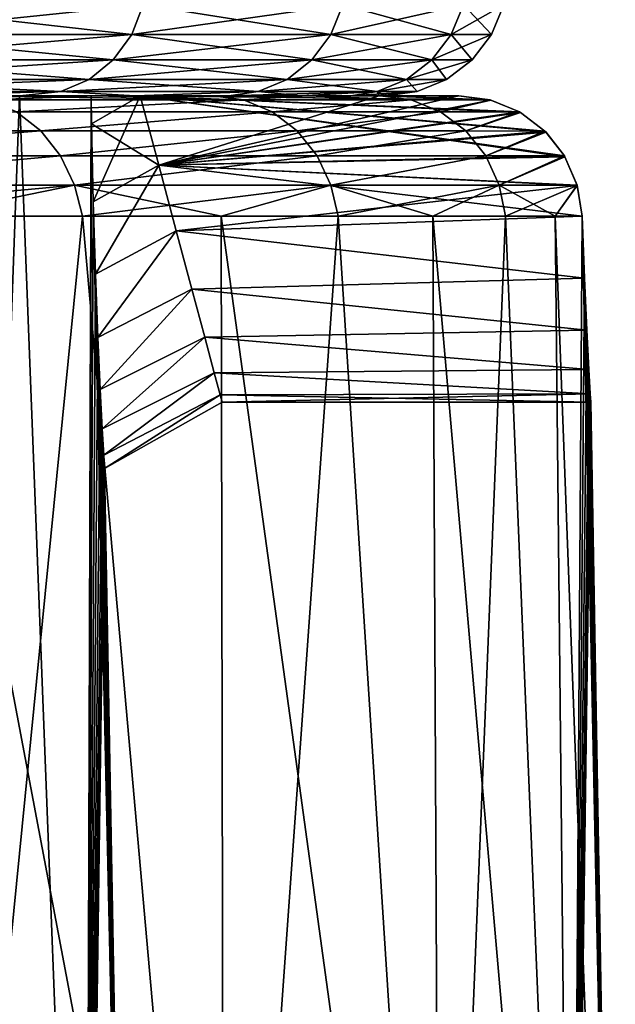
# Model space of a CAD drawing. Header units: millimetres. Extents: x -139 to 106, y -8 to 139.
# Tile 379 of 459: x 37.85 to 39.31, y 132.04 to 134.45. Entities that reach past the tile are written whole.
import ezdxf

# ---------------------------------------------------------------- set-up
doc = ezdxf.new("R2010")
doc.units = ezdxf.units.MM
doc.header["$LTSCALE"] = 53.842063
for name, color, linetype in [('141', 7, 'CONTINUOUS'), ('148', 7, 'CONTINUOUS'), ('149', 7, 'CONTINUOUS'), ('150', 7, 'CONTINUOUS'), ('151', 7, 'CONTINUOUS'), ('152', 7, 'CONTINUOUS'), ('153', 7, 'CONTINUOUS'), ('154', 7, 'CONTINUOUS'), ('155', 7, 'CONTINUOUS'), ('339', 7, 'CONTINUOUS'), ('340', 7, 'CONTINUOUS'), ('341', 7, 'CONTINUOUS')]:
    doc.layers.add(name, color=color, linetype=linetype)

msp = doc.modelspace()

# ---------------------------------------------------------------- linework, layer by layer
at = {"layer": '141', "color": 7, "linetype": 'CONTINUOUS', "true_color": 0x404040}
for points in [[(37.855, 134.2629, -5.5666), (37.7119, 134.2629, -6.5389), (37.5213, 134.2629, -6.4904), (37.855, 134.2629, -5.5666)], [(37.8551, 134.2629, 5.5663), (37.5214, 134.2629, 6.4902), (38.0416, 134.2629, 5.6242), (37.8551, 134.2629, 5.5663)], [(38.0416, 134.2629, 5.6242), (37.5214, 134.2629, 6.4902), (37.7036, 134.2629, 6.5603), (38.0416, 134.2629, 5.6242)], [(38.3312, 134.2629, -4.6556), (37.7119, 134.2629, -6.5389), (37.855, 134.2629, -5.5666), (38.3312, 134.2629, -4.6556)], [(38.1371, 134.2629, -4.6257), (38.3312, 134.2629, -4.6556), (37.855, 134.2629, -5.5666), (38.1371, 134.2629, -4.6257)], [(38.1372, 134.2629, 4.6254), (37.8551, 134.2629, 5.5663), (38.3273, 134.2629, 4.6704), (38.1372, 134.2629, 4.6254)], [(38.3273, 134.2629, 4.6704), (37.8551, 134.2629, 5.5663), (38.0416, 134.2629, 5.6242), (38.3273, 134.2629, 4.6704)], [(38.3667, 134.2629, -3.6707), (38.3312, 134.2629, -4.6556), (38.1371, 134.2629, -4.6257), (38.3667, 134.2629, -3.6707)], [(38.3668, 134.2629, 3.6704), (38.1372, 134.2629, 4.6254), (38.5596, 134.2629, 3.7021), (38.3668, 134.2629, 3.6704)], [(38.5596, 134.2629, 3.7021), (38.1372, 134.2629, 4.6254), (38.3273, 134.2629, 4.6704), (38.5596, 134.2629, 3.7021)], [(38.739, 134.2629, -2.7157), (38.3312, 134.2629, -4.6556), (38.3667, 134.2629, -3.6707), (38.739, 134.2629, -2.7157)], [(38.5432, 134.2629, -2.7044), (38.739, 134.2629, -2.7157), (38.3667, 134.2629, -3.6707), (38.5432, 134.2629, -2.7044)], [(38.5433, 134.2629, 2.7041), (38.3668, 134.2629, 3.6704), (38.7378, 134.2629, 2.7233), (38.5433, 134.2629, 2.7041)], [(38.7378, 134.2629, 2.7233), (38.3668, 134.2629, 3.6704), (38.5596, 134.2629, 3.7021), (38.7378, 134.2629, 2.7233)], [(38.666, 134.2629, -1.7298), (38.739, 134.2629, -2.7157), (38.5432, 134.2629, -2.7044), (38.666, 134.2629, -1.7298)], [(38.666, 134.2629, 1.7295), (38.5433, 134.2629, 2.7041), (38.93, 134.2629, 0.75), (38.666, 134.2629, 1.7295)], [(38.93, 134.2629, 0.75), (38.5433, 134.2629, 2.7041), (38.7378, 134.2629, 2.7233), (38.93, 134.2629, 0.75)], [(38.7346, 134.2629, 0.75), (38.666, 134.2629, 1.7295), (38.93, 134.2629, 0.75), (38.7346, 134.2629, 0.75)], [(38.7346, 134.2629, -0.75), (38.739, 134.2629, -2.7157), (38.666, 134.2629, -1.7298), (38.7346, 134.2629, -0.75)], [(38.93, 134.2629, -0.75), (38.739, 134.2629, -2.7157), (38.7346, 134.2629, -0.75), (38.93, 134.2629, -0.75)]]:
    msp.add_3dface(points, dxfattribs=at)
at = {"layer": '148', "linetype": 'CONTINUOUS'}
for points in [[(37.6212, 130.0629, 7.6896), (38.3551, 130.0629, 5.8475), (37.6166, 133.9681, 7.5358), (37.6212, 130.0629, 7.6896)], [(37.6166, 133.9681, 7.5358), (38.3551, 130.0629, 5.8475), (38.0086, 133.9681, 6.6038), (37.6166, 133.9681, 7.5358)], [(38.0086, 133.9681, 6.6038), (38.3551, 130.0629, 5.8475), (38.3483, 133.9681, 5.6515), (38.0086, 133.9681, 6.6038)], [(38.3551, 130.0629, 5.8475), (38.8856, 130.0629, 3.9368), (38.3483, 133.9681, 5.6515), (38.3551, 130.0629, 5.8475)], [(38.3483, 133.9681, 5.6515), (38.8856, 130.0629, 3.9368), (38.6347, 133.9681, 4.6818), (38.3483, 133.9681, 5.6515)], [(38.6347, 133.9681, 4.6818), (38.8856, 130.0629, 3.9368), (38.867, 133.9681, 3.6977), (38.6347, 133.9681, 4.6818)], [(38.8856, 130.0629, 3.9368), (39.2064, 130.0629, 1.98), (38.867, 133.9681, 3.6977), (38.8856, 130.0629, 3.9368)], [(38.867, 133.9681, 3.6977), (39.2064, 130.0629, 1.98), (39.0444, 133.9681, 2.7023), (38.867, 133.9681, 3.6977)], [(39.0444, 133.9681, 2.7023), (39.2064, 130.0629, 1.98), (39.1664, 133.9681, 1.6986), (39.0444, 133.9681, 2.7023)], [(39.2064, 130.0629, 1.98), (39.3138, 130.0629), (39.1664, 133.9681, 1.6986), (39.2064, 130.0629, 1.98)], [(39.1664, 133.9681, 1.6986), (39.3138, 130.0629), (39.2326, 133.9681, 0.6896), (39.1664, 133.9681, 1.6986)], [(39.2326, 133.9681, 0.6896), (39.3138, 130.0629), (39.2383, 133.8165, 0.6027), (39.2326, 133.9681, 0.6896)], [(39.2383, 133.8165, 0.6027), (39.3138, 130.0629), (39.2441, 133.6892, 0.4831), (39.2383, 133.8165, 0.6027)], [(39.2441, 133.6892, 0.4831), (39.3138, 130.0629), (39.2491, 133.593, 0.3374), (39.2441, 133.6892, 0.4831)], [(39.2491, 133.593, 0.3374), (39.3138, 130.0629), (39.2524, 133.5332, 0.1734), (39.2491, 133.593, 0.3374)], [(39.2524, 133.5332, 0.1734), (39.3138, 130.0629), (39.2536, 133.5129), (39.2524, 133.5332, 0.1734)]]:
    msp.add_3dface(points, dxfattribs=at)
at = {"layer": '149', "color": 7, "linetype": 'CONTINUOUS', "true_color": 0x404040}
for points in [[(38.0416, 134.2629, 5.6242), (37.7036, 134.2629, 6.5603), (37.7782, 134.2529, 6.5802), (38.0416, 134.2629, 5.6242)], [(37.7119, 134.2629, -6.5389), (38.3312, 134.2629, -4.6556), (38.4025, 134.2529, -4.6862), (37.7119, 134.2629, -6.5389)], [(37.7782, 134.2529, -6.5802), (37.7119, 134.2629, -6.5389), (38.4025, 134.2529, -4.6862), (37.7782, 134.2529, -6.5802)], [(38.4025, 134.2529, 4.6862), (38.0416, 134.2629, 5.6242), (37.7782, 134.2529, 6.5802), (38.4025, 134.2529, 4.6862)], [(38.4025, 134.2529, 4.6862), (37.7782, 134.2529, 6.5802), (37.8463, 134.2235, 6.6031), (38.4025, 134.2529, 4.6862)], [(37.7782, 134.2529, -6.5802), (38.4025, 134.2529, -4.6862), (37.8463, 134.2235, -6.6031), (37.7782, 134.2529, -6.5802)], [(38.4728, 134.2235, 4.7013), (38.4025, 134.2529, 4.6862), (37.8463, 134.2235, 6.6031), (38.4728, 134.2235, 4.7013)], [(37.8463, 134.2235, -6.6031), (38.4025, 134.2529, -4.6862), (38.4728, 134.2235, -4.7013), (37.8463, 134.2235, -6.6031)], [(38.3273, 134.2629, 4.6704), (38.0416, 134.2629, 5.6242), (38.4025, 134.2529, 4.6862), (38.3273, 134.2629, 4.6704)], [(38.5596, 134.2629, 3.7021), (38.3273, 134.2629, 4.6704), (38.4025, 134.2529, 4.6862), (38.5596, 134.2629, 3.7021)], [(38.3312, 134.2629, -4.6556), (38.739, 134.2629, -2.7157), (38.8138, 134.2529, -2.7348), (38.3312, 134.2629, -4.6556)], [(38.4025, 134.2529, -4.6862), (38.3312, 134.2629, -4.6556), (38.8138, 134.2529, -2.7348), (38.4025, 134.2529, -4.6862)], [(38.8138, 134.2529, 2.7348), (38.5596, 134.2629, 3.7021), (38.4025, 134.2529, 4.6862), (38.8138, 134.2529, 2.7348)], [(38.8138, 134.2529, 2.7348), (38.4025, 134.2529, 4.6862), (38.4728, 134.2235, 4.7013), (38.8138, 134.2529, 2.7348)], [(38.4025, 134.2529, -4.6862), (38.8138, 134.2529, -2.7348), (38.4728, 134.2235, -4.7013), (38.4025, 134.2529, -4.6862)], [(38.8853, 134.2235, 2.7419), (38.8138, 134.2529, 2.7348), (38.4728, 134.2235, 4.7013), (38.8853, 134.2235, 2.7419)], [(38.4728, 134.2235, -4.7013), (38.8138, 134.2529, -2.7348), (38.8853, 134.2235, -2.7419), (38.4728, 134.2235, -4.7013)], [(38.7378, 134.2629, 2.7233), (38.5596, 134.2629, 3.7021), (38.8138, 134.2529, 2.7348), (38.7378, 134.2629, 2.7233)], [(38.93, 134.2629, 0.75), (38.7378, 134.2629, 2.7233), (39.0069, 134.2529, 0.7499), (38.93, 134.2629, 0.75)], [(39.0069, 134.2529, 0.7499), (38.7378, 134.2629, 2.7233), (38.8138, 134.2529, 2.7348), (39.0069, 134.2529, 0.7499)], [(38.739, 134.2629, -2.7157), (38.93, 134.2629, -0.75), (38.8138, 134.2529, -2.7348), (38.739, 134.2629, -2.7157)], [(38.8138, 134.2529, -2.7348), (38.93, 134.2629, -0.75), (39.0085, 134.2525, -0.7499), (38.8138, 134.2529, -2.7348)], [(39.0069, 134.2529, 0.7499), (38.8138, 134.2529, 2.7348), (38.8853, 134.2235, 2.7419), (39.0069, 134.2529, 0.7499)], [(38.8138, 134.2529, -2.7348), (39.0085, 134.2525, -0.7499), (38.8853, 134.2235, -2.7419), (38.8138, 134.2529, -2.7348)], [(39.0787, 134.2235, 0.749), (39.0069, 134.2529, 0.7499), (38.8853, 134.2235, 2.7419), (39.0787, 134.2235, 0.749)], [(38.8853, 134.2235, -2.7419), (39.0085, 134.2525, -0.7499), (39.0787, 134.2235, -0.749), (38.8853, 134.2235, -2.7419)], [(37.906, 134.1768, 6.6202), (37.8463, 134.2235, 6.6031), (37.0709, 134.1768, 8.4479), (37.906, 134.1768, 6.6202)], [(37.0709, 134.1768, -8.4479), (37.8463, 134.2235, -6.6031), (37.906, 134.1768, -6.6202), (37.0709, 134.1768, -8.4479)], [(38.4728, 134.2235, 4.7013), (37.8463, 134.2235, 6.6031), (37.906, 134.1768, 6.6202), (38.4728, 134.2235, 4.7013)], [(37.8463, 134.2235, -6.6031), (38.4728, 134.2235, -4.7013), (37.906, 134.1768, -6.6202), (37.8463, 134.2235, -6.6031)], [(38.5341, 134.1768, 4.7115), (38.4728, 134.2235, 4.7013), (37.906, 134.1768, 6.6202), (38.5341, 134.1768, 4.7115)], [(37.906, 134.1768, -6.6202), (38.4728, 134.2235, -4.7013), (38.5341, 134.1768, -4.7115), (37.906, 134.1768, -6.6202)], [(38.8853, 134.2235, 2.7419), (38.4728, 134.2235, 4.7013), (38.5341, 134.1768, 4.7115), (38.8853, 134.2235, 2.7419)], [(38.4728, 134.2235, -4.7013), (38.8853, 134.2235, -2.7419), (38.5341, 134.1768, -4.7115), (38.4728, 134.2235, -4.7013)], [(38.9473, 134.1768, 2.745), (38.8853, 134.2235, 2.7419), (38.5341, 134.1768, 4.7115), (38.9473, 134.1768, 2.745)], [(38.5341, 134.1768, -4.7115), (38.8853, 134.2235, -2.7419), (38.9473, 134.1768, -2.745), (38.5341, 134.1768, -4.7115)], [(39.0787, 134.2235, 0.749), (38.8853, 134.2235, 2.7419), (38.9473, 134.1768, 2.745), (39.0787, 134.2235, 0.749)], [(38.8853, 134.2235, -2.7419), (39.0787, 134.2235, -0.749), (38.9473, 134.1768, -2.745), (38.8853, 134.2235, -2.7419)], [(39.0813, 134.2221, 0.7489), (39.0787, 134.2235, 0.749), (38.9473, 134.1768, 2.745), (39.0813, 134.2221, 0.7489)], [(39.0787, 134.2235, -0.749), (39.0813, 134.2221, -0.7489), (38.9473, 134.1768, -2.745), (39.0787, 134.2235, -0.749)], [(38.9473, 134.1768, -2.745), (39.0813, 134.2221, -0.7489), (39.1408, 134.1767, -0.745), (38.9473, 134.1768, -2.745)], [(39.1408, 134.1767, 0.745), (39.0813, 134.2221, 0.7489), (38.9473, 134.1768, 2.745), (39.1408, 134.1767, 0.745)], [(37.906, 134.1768, 6.6202), (37.0709, 134.1768, 8.4479), (37.1178, 134.1157, 8.4613), (37.906, 134.1768, 6.6202)], [(37.0709, 134.1768, -8.4479), (37.906, 134.1768, -6.6202), (37.1178, 134.1157, -8.4613), (37.0709, 134.1768, -8.4479)], [(37.9543, 134.1157, 6.628), (37.906, 134.1768, 6.6202), (37.1178, 134.1157, 8.4613), (37.9543, 134.1157, 6.628)], [(37.1178, 134.1157, -8.4613), (37.906, 134.1768, -6.6202), (37.9543, 134.1157, -6.628), (37.1178, 134.1157, -8.4613)], [(38.5341, 134.1768, 4.7115), (37.906, 134.1768, 6.6202), (37.9543, 134.1157, 6.628), (38.5341, 134.1768, 4.7115)], [(37.906, 134.1768, -6.6202), (38.5341, 134.1768, -4.7115), (37.9543, 134.1157, -6.628), (37.906, 134.1768, -6.6202)], [(38.583, 134.1157, 4.7135), (38.5341, 134.1768, 4.7115), (37.9543, 134.1157, 6.628), (38.583, 134.1157, 4.7135)], [(37.9543, 134.1157, -6.628), (38.5341, 134.1768, -4.7115), (38.583, 134.1157, -4.7135), (37.9543, 134.1157, -6.628)], [(38.9473, 134.1768, 2.745), (38.5341, 134.1768, 4.7115), (38.583, 134.1157, 4.7135), (38.9473, 134.1768, 2.745)], [(38.5341, 134.1768, -4.7115), (38.9473, 134.1768, -2.745), (38.583, 134.1157, -4.7135), (38.5341, 134.1768, -4.7115)], [(38.9963, 134.1157, 2.7412), (38.9473, 134.1768, 2.745), (38.583, 134.1157, 4.7135), (38.9963, 134.1157, 2.7412)], [(38.583, 134.1157, -4.7135), (38.9473, 134.1768, -2.745), (38.9963, 134.1157, -2.7412), (38.583, 134.1157, -4.7135)], [(39.1408, 134.1767, 0.745), (38.9473, 134.1768, 2.745), (38.9963, 134.1157, 2.7412), (39.1408, 134.1767, 0.745)], [(38.9473, 134.1768, -2.745), (39.1408, 134.1767, -0.745), (38.9963, 134.1157, -2.7412), (38.9473, 134.1768, -2.745)], [(39.1432, 134.1744, 0.7448), (39.1408, 134.1767, 0.745), (38.9963, 134.1157, 2.7412), (39.1432, 134.1744, 0.7448)], [(39.1408, 134.1767, -0.745), (39.1432, 134.1743, -0.7448), (38.9963, 134.1157, -2.7412), (39.1408, 134.1767, -0.745)], [(39.189, 134.1157, 0.7354), (39.1432, 134.1744, 0.7448), (38.9963, 134.1157, 2.7412), (39.189, 134.1157, 0.7354)], [(38.9963, 134.1157, -2.7412), (39.1432, 134.1743, -0.7448), (39.189, 134.1157, -0.7354), (38.9963, 134.1157, -2.7412)], [(37.1525, 134.0444, -8.461), (37.1178, 134.1157, -8.4613), (37.9543, 134.1157, -6.628), (37.1525, 134.0444, -8.461)], [(37.1525, 134.0444, 8.461), (37.9543, 134.1157, 6.628), (37.1178, 134.1157, 8.4613), (37.1525, 134.0444, 8.461)], [(37.9889, 134.0444, -6.6232), (37.1525, 134.0444, -8.461), (37.9543, 134.1157, -6.628), (37.9889, 134.0444, -6.6232)], [(37.1525, 134.0444, 8.461), (37.9889, 134.0444, 6.6232), (37.9543, 134.1157, 6.628), (37.1525, 134.0444, 8.461)], [(37.9889, 134.0444, -6.6232), (37.9543, 134.1157, -6.628), (38.583, 134.1157, -4.7135), (37.9889, 134.0444, -6.6232)], [(37.9889, 134.0444, 6.6232), (38.583, 134.1157, 4.7135), (37.9543, 134.1157, 6.628), (37.9889, 134.0444, 6.6232)], [(38.6171, 134.0444, -4.7042), (37.9889, 134.0444, -6.6232), (38.583, 134.1157, -4.7135), (38.6171, 134.0444, -4.7042)], [(37.9889, 134.0444, 6.6232), (38.6171, 134.0444, 4.7042), (38.583, 134.1157, 4.7135), (37.9889, 134.0444, 6.6232)], [(38.6171, 134.0444, -4.7042), (38.583, 134.1157, -4.7135), (38.9963, 134.1157, -2.7412), (38.6171, 134.0444, -4.7042)], [(38.6171, 134.0444, 4.7042), (38.9963, 134.1157, 2.7412), (38.583, 134.1157, 4.7135), (38.6171, 134.0444, 4.7042)], [(39.0292, 134.0444, -2.7276), (38.6171, 134.0444, -4.7042), (38.9963, 134.1157, -2.7412), (39.0292, 134.0444, -2.7276)], [(38.6171, 134.0444, 4.7042), (39.0292, 134.0444, 2.7276), (38.9963, 134.1157, 2.7412), (38.6171, 134.0444, 4.7042)], [(39.0292, 134.0444, -2.7276), (38.9963, 134.1157, -2.7412), (39.189, 134.1157, -0.7354), (39.0292, 134.0444, -2.7276)], [(39.0292, 134.0444, 2.7276), (39.189, 134.1157, 0.7354), (38.9963, 134.1157, 2.7412), (39.0292, 134.0444, 2.7276)], [(39.0292, 134.0444, -2.7276), (39.189, 134.1157, -0.7354), (39.1903, 134.1135, -0.735), (39.0292, 134.0444, -2.7276)], [(39.189, 134.1157, 0.7354), (39.0292, 134.0444, 2.7276), (39.1903, 134.1135, 0.735), (39.189, 134.1157, 0.7354)], [(39.2205, 134.0436, -0.7172), (39.0292, 134.0444, -2.7276), (39.1903, 134.1135, -0.735), (39.2205, 134.0436, -0.7172)], [(39.0292, 134.0444, 2.7276), (39.2203, 134.0444, 0.7175), (39.1903, 134.1135, 0.735), (39.0292, 134.0444, 2.7276)], [(37.1525, 134.0444, 8.461), (37.6166, 133.9681, 7.5358), (37.9889, 134.0444, 6.6232), (37.1525, 134.0444, 8.461)], [(37.9889, 134.0444, -6.6232), (37.1737, 133.9681, -8.4447), (37.1525, 134.0444, -8.461), (37.9889, 134.0444, -6.6232)], [(37.6166, 133.9681, -7.5358), (37.1737, 133.9681, -8.4447), (37.9889, 134.0444, -6.6232), (37.6166, 133.9681, -7.5358)], [(37.6166, 133.9681, 7.5358), (38.0086, 133.9681, 6.6038), (37.9889, 134.0444, 6.6232), (37.6166, 133.9681, 7.5358)], [(38.0086, 133.9681, -6.6038), (37.6166, 133.9681, -7.5358), (37.9889, 134.0444, -6.6232), (38.0086, 133.9681, -6.6038)], [(38.0086, 133.9681, 6.6038), (38.3483, 133.9681, 5.6515), (37.9889, 134.0444, 6.6232), (38.0086, 133.9681, 6.6038)], [(37.9889, 134.0444, 6.6232), (38.3483, 133.9681, 5.6515), (38.6171, 134.0444, 4.7042), (37.9889, 134.0444, 6.6232)], [(38.6171, 134.0444, -4.7042), (38.0086, 133.9681, -6.6038), (37.9889, 134.0444, -6.6232), (38.6171, 134.0444, -4.7042)], [(38.3483, 133.9681, -5.6515), (38.0086, 133.9681, -6.6038), (38.6171, 134.0444, -4.7042), (38.3483, 133.9681, -5.6515)], [(38.3483, 133.9681, 5.6515), (38.6347, 133.9681, 4.6818), (38.6171, 134.0444, 4.7042), (38.3483, 133.9681, 5.6515)], [(38.6347, 133.9681, -4.6818), (38.3483, 133.9681, -5.6515), (38.6171, 134.0444, -4.7042), (38.6347, 133.9681, -4.6818)], [(38.6347, 133.9681, 4.6818), (38.867, 133.9681, 3.6977), (38.6171, 134.0444, 4.7042), (38.6347, 133.9681, 4.6818)], [(38.6171, 134.0444, 4.7042), (38.867, 133.9681, 3.6977), (39.0292, 134.0444, 2.7276), (38.6171, 134.0444, 4.7042)], [(39.0292, 134.0444, -2.7276), (38.6347, 133.9681, -4.6818), (38.6171, 134.0444, -4.7042), (39.0292, 134.0444, -2.7276)], [(38.867, 133.9681, -3.6977), (38.6347, 133.9681, -4.6818), (39.0292, 134.0444, -2.7276), (38.867, 133.9681, -3.6977)], [(38.867, 133.9681, 3.6977), (39.0444, 133.9681, 2.7023), (39.0292, 134.0444, 2.7276), (38.867, 133.9681, 3.6977)], [(39.0444, 133.9681, -2.7023), (38.867, 133.9681, -3.6977), (39.0292, 134.0444, -2.7276), (39.0444, 133.9681, -2.7023)], [(39.0444, 133.9681, 2.7023), (39.1664, 133.9681, 1.6986), (39.0292, 134.0444, 2.7276), (39.0444, 133.9681, 2.7023)], [(39.0292, 134.0444, 2.7276), (39.1664, 133.9681, 1.6986), (39.2203, 134.0444, 0.7175), (39.0292, 134.0444, 2.7276)], [(39.2205, 134.0436, -0.7172), (39.0444, 133.9681, -2.7023), (39.0292, 134.0444, -2.7276), (39.2205, 134.0436, -0.7172)], [(39.1664, 133.9681, -1.6986), (39.0444, 133.9681, -2.7023), (39.2205, 134.0436, -0.7172), (39.1664, 133.9681, -1.6986)], [(39.1664, 133.9681, 1.6986), (39.2326, 133.9681, 0.6896), (39.2203, 134.0444, 0.7175), (39.1664, 133.9681, 1.6986)], [(39.2326, 133.9681, -0.6896), (39.1664, 133.9681, -1.6986), (39.2205, 134.0436, -0.7172), (39.2326, 133.9681, -0.6896)]]:
    msp.add_3dface(points, dxfattribs=at)
at = {"layer": '150', "linetype": 'CONTINUOUS'}
for points in [[(37.6212, 130.0629, -7.6896), (37.6166, 133.9681, -7.5358), (38.0086, 133.9681, -6.6038), (37.6212, 130.0629, -7.6896)], [(38.3551, 130.0629, -5.8475), (37.6212, 130.0629, -7.6896), (38.0086, 133.9681, -6.6038), (38.3551, 130.0629, -5.8475)], [(38.3551, 130.0629, -5.8475), (38.0086, 133.9681, -6.6038), (38.3483, 133.9681, -5.6515), (38.3551, 130.0629, -5.8475)], [(38.3551, 130.0629, -5.8475), (38.3483, 133.9681, -5.6515), (38.6347, 133.9681, -4.6818), (38.3551, 130.0629, -5.8475)], [(38.8856, 130.0629, -3.9368), (38.3551, 130.0629, -5.8475), (38.6347, 133.9681, -4.6818), (38.8856, 130.0629, -3.9368)], [(38.8856, 130.0629, -3.9368), (38.6347, 133.9681, -4.6818), (38.867, 133.9681, -3.6977), (38.8856, 130.0629, -3.9368)], [(38.8856, 130.0629, -3.9368), (38.867, 133.9681, -3.6977), (39.0444, 133.9681, -2.7023), (38.8856, 130.0629, -3.9368)], [(39.2064, 130.0629, -1.98), (38.8856, 130.0629, -3.9368), (39.0444, 133.9681, -2.7023), (39.2064, 130.0629, -1.98)], [(39.2064, 130.0629, -1.98), (39.0444, 133.9681, -2.7023), (39.1664, 133.9681, -1.6986), (39.2064, 130.0629, -1.98)], [(39.2064, 130.0629, -1.98), (39.1664, 133.9681, -1.6986), (39.2326, 133.9681, -0.6896), (39.2064, 130.0629, -1.98)], [(39.2064, 130.0629, -1.98), (39.2326, 133.9681, -0.6896), (39.2383, 133.8165, -0.6027), (39.2064, 130.0629, -1.98)], [(39.2441, 133.6892, -0.4831), (39.2064, 130.0629, -1.98), (39.2383, 133.8165, -0.6027), (39.2441, 133.6892, -0.4831)], [(39.2491, 133.593, -0.3374), (39.2064, 130.0629, -1.98), (39.2441, 133.6892, -0.4831), (39.2491, 133.593, -0.3374)], [(39.2524, 133.5332, -0.1734), (39.2064, 130.0629, -1.98), (39.2491, 133.593, -0.3374), (39.2524, 133.5332, -0.1734)], [(39.2536, 133.5129), (39.2064, 130.0629, -1.98), (39.2524, 133.5332, -0.1734), (39.2536, 133.5129)], [(39.3138, 130.0629), (39.2064, 130.0629, -1.98), (39.2536, 133.5129), (39.3138, 130.0629)]]:
    msp.add_3dface(points, dxfattribs=at)
at = {"layer": '151', "color": 7, "linetype": 'CONTINUOUS', "true_color": 0x404040}
for points in [[(38.7346, 134.2629, 0.75), (39.0069, 134.2529, 0.7499), (38.1495, 134.2629, 0.75), (38.7346, 134.2629, 0.75)], [(38.195, 134.0929, -0.7305), (38.7346, 134.2629, -0.75), (38.1495, 134.2629, -0.75), (38.195, 134.0929, -0.7305)], [(39.0069, 134.2529, 0.7499), (39.0787, 134.2235, 0.749), (38.1495, 134.2629, 0.75), (39.0069, 134.2529, 0.7499)], [(39.0787, 134.2235, 0.749), (39.0813, 134.2221, 0.7489), (38.1495, 134.2629, 0.75), (39.0787, 134.2235, 0.749)], [(39.0813, 134.2221, 0.7489), (39.1408, 134.1767, 0.745), (38.1495, 134.2629, 0.75), (39.0813, 134.2221, 0.7489)], [(39.1408, 134.1767, 0.745), (39.1432, 134.1744, 0.7448), (38.1495, 134.2629, 0.75), (39.1408, 134.1767, 0.745)], [(39.1432, 134.1744, 0.7448), (39.189, 134.1157, 0.7354), (38.1495, 134.2629, 0.75), (39.1432, 134.1744, 0.7448)], [(39.189, 134.1157, 0.7354), (39.1903, 134.1135, 0.735), (38.1495, 134.2629, 0.75), (39.189, 134.1157, 0.7354)], [(38.1495, 134.2629, 0.75), (39.1903, 134.1135, 0.735), (38.195, 134.0929, 0.7305), (38.1495, 134.2629, 0.75)], [(38.93, 134.2629, -0.75), (38.7346, 134.2629, -0.75), (38.195, 134.0929, -0.7305), (38.93, 134.2629, -0.75)], [(39.0085, 134.2525, -0.7499), (38.93, 134.2629, -0.75), (38.195, 134.0929, -0.7305), (39.0085, 134.2525, -0.7499)], [(39.0787, 134.2235, -0.749), (39.0085, 134.2525, -0.7499), (38.195, 134.0929, -0.7305), (39.0787, 134.2235, -0.749)], [(38.7346, 134.2629, 0.75), (38.93, 134.2629, 0.75), (39.0069, 134.2529, 0.7499), (38.7346, 134.2629, 0.75)], [(39.0813, 134.2221, -0.7489), (39.0787, 134.2235, -0.749), (38.195, 134.0929, -0.7305), (39.0813, 134.2221, -0.7489)], [(39.1408, 134.1767, -0.745), (39.0813, 134.2221, -0.7489), (38.195, 134.0929, -0.7305), (39.1408, 134.1767, -0.745)], [(39.1432, 134.1743, -0.7448), (39.1408, 134.1767, -0.745), (38.195, 134.0929, -0.7305), (39.1432, 134.1743, -0.7448)], [(39.189, 134.1157, -0.7354), (39.1432, 134.1743, -0.7448), (38.195, 134.0929, -0.7305), (39.189, 134.1157, -0.7354)], [(39.1903, 134.1135, -0.735), (39.189, 134.1157, -0.7354), (38.195, 134.0929, -0.7305), (39.1903, 134.1135, -0.735)], [(39.2205, 134.0436, -0.7172), (39.1903, 134.1135, -0.735), (38.195, 134.0929, -0.7305), (39.2205, 134.0436, -0.7172)], [(39.1903, 134.1135, 0.735), (39.2203, 134.0444, 0.7175), (38.195, 134.0929, 0.7305), (39.1903, 134.1135, 0.735)], [(39.2203, 134.0444, 0.7175), (39.2326, 133.9681, 0.6896), (38.195, 134.0929, 0.7305), (39.2203, 134.0444, 0.7175)], [(38.195, 134.0929, 0.7305), (39.2326, 133.9681, 0.6896), (38.2381, 133.9322, 0.6731), (38.195, 134.0929, 0.7305)], [(38.2381, 133.9322, -0.6731), (39.2205, 134.0436, -0.7172), (38.195, 134.0929, -0.7305), (38.2381, 133.9322, -0.6731)], [(39.2326, 133.9681, -0.6896), (39.2205, 134.0436, -0.7172), (38.2381, 133.9322, -0.6731), (39.2326, 133.9681, -0.6896)], [(39.2326, 133.9681, 0.6896), (39.2383, 133.8165, 0.6027), (38.2381, 133.9322, 0.6731), (39.2326, 133.9681, 0.6896)], [(39.2383, 133.8165, -0.6027), (39.2326, 133.9681, -0.6896), (38.2381, 133.9322, -0.6731), (39.2383, 133.8165, -0.6027)], [(38.2381, 133.9322, 0.6731), (39.2383, 133.8165, 0.6027), (38.2763, 133.7895, 0.5817), (38.2381, 133.9322, 0.6731)], [(38.2763, 133.7895, -0.5817), (39.2383, 133.8165, -0.6027), (38.2381, 133.9322, -0.6731), (38.2763, 133.7895, -0.5817)], [(39.2383, 133.8165, 0.6027), (39.2441, 133.6892, 0.4831), (38.2763, 133.7895, 0.5817), (39.2383, 133.8165, 0.6027)], [(39.2441, 133.6892, -0.4831), (39.2383, 133.8165, -0.6027), (38.2763, 133.7895, -0.5817), (39.2441, 133.6892, -0.4831)], [(38.2763, 133.7895, 0.5817), (39.2441, 133.6892, 0.4831), (38.3078, 133.6719, 0.4618), (38.2763, 133.7895, 0.5817)], [(38.3078, 133.6719, -0.4618), (39.2441, 133.6892, -0.4831), (38.2763, 133.7895, -0.5817), (38.3078, 133.6719, -0.4618)], [(39.2441, 133.6892, 0.4831), (39.2491, 133.593, 0.3374), (38.3078, 133.6719, 0.4618), (39.2441, 133.6892, 0.4831)], [(39.2491, 133.593, -0.3374), (39.2441, 133.6892, -0.4831), (38.3078, 133.6719, -0.4618), (39.2491, 133.593, -0.3374)], [(38.3078, 133.6719, 0.4618), (39.2491, 133.593, 0.3374), (38.3312, 133.5846, 0.3201), (38.3078, 133.6719, 0.4618)], [(38.3312, 133.5846, -0.3201), (39.2491, 133.593, -0.3374), (38.3078, 133.6719, -0.4618), (38.3312, 133.5846, -0.3201)], [(39.2491, 133.593, 0.3374), (39.2524, 133.5332, 0.1734), (38.3312, 133.5846, 0.3201), (39.2491, 133.593, 0.3374)], [(39.2524, 133.5332, -0.1734), (39.2491, 133.593, -0.3374), (38.3312, 133.5846, -0.3201), (39.2524, 133.5332, -0.1734)], [(38.3312, 133.5846, 0.3201), (39.2524, 133.5332, 0.1734), (38.3456, 133.531, 0.1637), (38.3312, 133.5846, 0.3201)], [(38.3456, 133.531, -0.1637), (39.2524, 133.5332, -0.1734), (38.3312, 133.5846, -0.3201), (38.3456, 133.531, -0.1637)], [(39.2524, 133.5332, 0.1734), (39.2536, 133.5129), (38.3456, 133.531, 0.1637), (39.2524, 133.5332, 0.1734)], [(38.3504, 133.5129), (39.2524, 133.5332, -0.1734), (38.3456, 133.531, -0.1637), (38.3504, 133.5129)], [(38.3456, 133.531, 0.1637), (39.2536, 133.5129), (38.3504, 133.5129), (38.3456, 133.531, 0.1637)], [(39.2536, 133.5129), (39.2524, 133.5332, -0.1734), (38.3504, 133.5129), (39.2536, 133.5129)]]:
    msp.add_3dface(points, dxfattribs=at)
at = {"layer": '152', "color": 7, "linetype": 'CONTINUOUS', "true_color": 0x404040}
for points in [[(38.1495, 134.2629, 0.75), (38.195, 134.0929, 0.7305), (38.0305, 134.1942, 0.75), (38.1495, 134.2629, 0.75)], [(38.0348, 134.0033, -0.7311), (38.1495, 134.2629, -0.75), (38.0305, 134.1942, -0.75), (38.0348, 134.0033, -0.7311)], [(38.195, 134.0929, -0.7305), (38.1495, 134.2629, -0.75), (38.0348, 134.0033, -0.7311), (38.195, 134.0929, -0.7305)], [(38.0305, 134.1942, 0.75), (38.195, 134.0929, 0.7305), (38.0348, 134.0033, 0.7311), (38.0305, 134.1942, 0.75)], [(38.0348, 134.0033, 0.7311), (38.195, 134.0929, 0.7305), (38.0402, 133.826, 0.6765), (38.0348, 134.0033, 0.7311)], [(38.0402, 133.826, -0.6765), (38.195, 134.0929, -0.7305), (38.0348, 134.0033, -0.7311), (38.0402, 133.826, -0.6765)], [(38.195, 134.0929, 0.7305), (38.2381, 133.9322, 0.6731), (38.0402, 133.826, 0.6765), (38.195, 134.0929, 0.7305)], [(38.2381, 133.9322, -0.6731), (38.195, 134.0929, -0.7305), (38.0402, 133.826, -0.6765), (38.2381, 133.9322, -0.6731)], [(38.0402, 133.826, 0.6765), (38.2381, 133.9322, 0.6731), (38.0462, 133.6709, 0.5916), (38.0402, 133.826, 0.6765)], [(38.0462, 133.6709, -0.5916), (38.2381, 133.9322, -0.6731), (38.0402, 133.826, -0.6765), (38.0462, 133.6709, -0.5916)], [(38.2381, 133.9322, 0.6731), (38.2763, 133.7895, 0.5817), (38.0462, 133.6709, 0.5916), (38.2381, 133.9322, 0.6731)], [(38.2763, 133.7895, -0.5817), (38.2381, 133.9322, -0.6731), (38.0462, 133.6709, -0.5916), (38.2763, 133.7895, -0.5817)], [(38.0462, 133.6709, 0.5916), (38.2763, 133.7895, 0.5817), (38.052, 133.5437, 0.4827), (38.0462, 133.6709, 0.5916)], [(38.052, 133.5437, -0.4827), (38.2763, 133.7895, -0.5817), (38.0462, 133.6709, -0.5916), (38.052, 133.5437, -0.4827)], [(38.2763, 133.7895, 0.5817), (38.3078, 133.6719, 0.4618), (38.052, 133.5437, 0.4827), (38.2763, 133.7895, 0.5817)], [(38.3078, 133.6719, -0.4618), (38.2763, 133.7895, -0.5817), (38.052, 133.5437, -0.4827), (38.3078, 133.6719, -0.4618)], [(38.052, 133.5437, 0.4827), (38.3078, 133.6719, 0.4618), (38.0568, 133.4473, 0.3562), (38.052, 133.5437, 0.4827)], [(38.0568, 133.4473, -0.3562), (38.3078, 133.6719, -0.4618), (38.052, 133.5437, -0.4827), (38.0568, 133.4473, -0.3562)], [(38.3078, 133.6719, 0.4618), (38.3312, 133.5846, 0.3201), (38.0568, 133.4473, 0.3562), (38.3078, 133.6719, 0.4618)], [(38.3312, 133.5846, -0.3201), (38.3078, 133.6719, -0.4618), (38.0568, 133.4473, -0.3562), (38.3312, 133.5846, -0.3201)], [(38.0568, 133.4473, 0.3562), (38.3312, 133.5846, 0.3201), (38.0603, 133.3828, 0.2181), (38.0568, 133.4473, 0.3562)], [(38.0603, 133.3828, -0.2181), (38.3312, 133.5846, -0.3201), (38.0568, 133.4473, -0.3562), (38.0603, 133.3828, -0.2181)], [(38.3312, 133.5846, 0.3201), (38.3456, 133.531, 0.1637), (38.0603, 133.3828, 0.2181), (38.3312, 133.5846, 0.3201)], [(38.3456, 133.531, -0.1637), (38.3312, 133.5846, -0.3201), (38.0603, 133.3828, -0.2181), (38.3456, 133.531, -0.1637)], [(38.0603, 133.3828, 0.2181), (38.3456, 133.531, 0.1637), (38.0622, 133.3506, 0.0734), (38.0603, 133.3828, 0.2181)], [(38.0622, 133.3506, -0.0734), (38.3456, 133.531, -0.1637), (38.0603, 133.3828, -0.2181), (38.0622, 133.3506, -0.0734)], [(38.3456, 133.531, 0.1637), (38.3504, 133.5129), (38.0622, 133.3506, 0.0734), (38.3456, 133.531, 0.1637)], [(38.3504, 133.5129), (38.3456, 133.531, -0.1637), (38.0622, 133.3506, -0.0734), (38.3504, 133.5129)], [(38.0622, 133.3506, 0.0734), (38.3504, 133.5129), (38.0622, 133.3506, -0.0734), (38.0622, 133.3506, 0.0734)]]:
    msp.add_3dface(points, dxfattribs=at)
at = {"layer": '153', "color": 7, "linetype": 'CONTINUOUS', "true_color": 0x404040}
msp.add_3dface([(38.0305, 134.1942, -0.75), (38.1495, 134.2629, -0.75), (38.0292, 134.2629, -0.75), (38.0305, 134.1942, -0.75)], dxfattribs=at)
at = {"layer": '154', "color": 7, "linetype": 'CONTINUOUS', "true_color": 0x404040}
msp.add_3dface([(38.1495, 134.2629, 0.75), (38.0305, 134.1942, 0.75), (38.0292, 134.2629, 0.75), (38.1495, 134.2629, 0.75)], dxfattribs=at)
at = {"layer": '155', "linetype": 'CONTINUOUS'}
for points in [[(37.8544, 134.2629, 2.5463), (37.7006, 130.0629, 3.7759), (37.4907, 134.2629, 4.3141), (37.8544, 134.2629, 2.5463)], [(38.0165, 130.0629, 1.8997), (37.7006, 130.0629, 3.7759), (37.8544, 134.2629, 2.5463), (38.0165, 130.0629, 1.8997)], [(37.7006, 130.0629, -3.7759), (38.0165, 130.0629, -1.8997), (37.8544, 134.2629, -2.5463), (37.7006, 130.0629, -3.7759)], [(38.0165, 130.0629, -1.8997), (38.0292, 134.2629, -0.75), (37.8544, 134.2629, -2.5463), (38.0165, 130.0629, -1.8997)], [(38.0292, 134.2629, 0.75), (38.0165, 130.0629, 1.8997), (37.8544, 134.2629, 2.5463), (38.0292, 134.2629, 0.75)], [(38.0292, 134.2629, 0.75), (38.0305, 134.1942, 0.75), (38.0165, 130.0629, 1.8997), (38.0292, 134.2629, 0.75)], [(38.0305, 134.1942, -0.75), (38.0292, 134.2629, -0.75), (38.0165, 130.0629, -1.8997), (38.0305, 134.1942, -0.75)], [(38.0305, 134.1942, 0.75), (38.0348, 134.0033, 0.7311), (38.0165, 130.0629, 1.8997), (38.0305, 134.1942, 0.75)], [(38.0348, 134.0033, -0.7311), (38.0305, 134.1942, -0.75), (38.0165, 130.0629, -1.8997), (38.0348, 134.0033, -0.7311)], [(38.0348, 134.0033, 0.7311), (38.0402, 133.826, 0.6765), (38.0165, 130.0629, 1.8997), (38.0348, 134.0033, 0.7311)], [(38.1222, 130.0629, 0), (38.0348, 134.0033, -0.7311), (38.0165, 130.0629, -1.8997), (38.1222, 130.0629, 0)], [(38.0402, 133.826, -0.6765), (38.0348, 134.0033, -0.7311), (38.1222, 130.0629, 0), (38.0402, 133.826, -0.6765)], [(38.0402, 133.826, 0.6765), (38.0462, 133.6709, 0.5916), (38.0165, 130.0629, 1.8997), (38.0402, 133.826, 0.6765)], [(38.0462, 133.6709, -0.5916), (38.0402, 133.826, -0.6765), (38.1222, 130.0629, 0), (38.0462, 133.6709, -0.5916)], [(38.0462, 133.6709, 0.5916), (38.052, 133.5437, 0.4827), (38.0165, 130.0629, 1.8997), (38.0462, 133.6709, 0.5916)], [(38.052, 133.5437, -0.4827), (38.0462, 133.6709, -0.5916), (38.1222, 130.0629, 0), (38.052, 133.5437, -0.4827)], [(38.052, 133.5437, 0.4827), (38.0568, 133.4473, 0.3562), (38.0165, 130.0629, 1.8997), (38.052, 133.5437, 0.4827)], [(38.0568, 133.4473, -0.3562), (38.052, 133.5437, -0.4827), (38.1222, 130.0629, 0), (38.0568, 133.4473, -0.3562)], [(38.0568, 133.4473, 0.3562), (38.0603, 133.3828, 0.2181), (38.0165, 130.0629, 1.8997), (38.0568, 133.4473, 0.3562)], [(38.0603, 133.3828, -0.2181), (38.0568, 133.4473, -0.3562), (38.1222, 130.0629, 0), (38.0603, 133.3828, -0.2181)], [(38.0603, 133.3828, 0.2181), (38.0622, 133.3506, 0.0734), (38.0165, 130.0629, 1.8997), (38.0603, 133.3828, 0.2181)], [(38.0622, 133.3506, -0.0734), (38.0603, 133.3828, -0.2181), (38.1222, 130.0629, 0), (38.0622, 133.3506, -0.0734)], [(38.0165, 130.0629, 1.8997), (38.0622, 133.3506, 0.0734), (38.1222, 130.0629, 0), (38.0165, 130.0629, 1.8997)], [(38.0622, 133.3506, 0.0734), (38.0622, 133.3506, -0.0734), (38.1222, 130.0629, 0), (38.0622, 133.3506, 0.0734)]]:
    msp.add_3dface(points, dxfattribs=at)
at = {"layer": '339', "color": 8, "linetype": 'CONTINUOUS'}
for points in [[(37.8544, 134.2629, -2.5463), (37.8544, 134.2629, 2.5463), (37.4907, 134.2629, 4.3141), (37.8544, 134.2629, -2.5463)], [(38.0292, 134.2629, -0.75), (38.0292, 134.2629, 0.75), (37.8544, 134.2629, 2.5463), (38.0292, 134.2629, -0.75)], [(37.8544, 134.2629, -2.5463), (38.0292, 134.2629, -0.75), (37.8544, 134.2629, 2.5463), (37.8544, 134.2629, -2.5463)], [(38.1495, 134.2629, -0.75), (38.1495, 134.2629, 0.75), (38.0292, 134.2629, 0.75), (38.1495, 134.2629, -0.75)], [(38.0292, 134.2629, -0.75), (38.1495, 134.2629, -0.75), (38.0292, 134.2629, 0.75), (38.0292, 134.2629, -0.75)], [(38.7346, 134.2629, -0.75), (38.7346, 134.2629, 0.75), (38.1495, 134.2629, 0.75), (38.7346, 134.2629, -0.75)], [(38.7346, 134.2629, -0.75), (38.1495, 134.2629, 0.75), (38.1495, 134.2629, -0.75), (38.7346, 134.2629, -0.75)], [(38.7346, 134.2629, 0.75), (38.7346, 134.2629, -0.75), (38.7465, 134.2629, -0.3751), (38.7346, 134.2629, 0.75)], [(38.7465, 134.2629, 0.3749), (38.7346, 134.2629, 0.75), (38.7465, 134.2629, -0.3751), (38.7465, 134.2629, 0.3749)], [(38.7504, 134.2629, 0), (38.7465, 134.2629, 0.3749), (38.7465, 134.2629, -0.3751), (38.7504, 134.2629, 0)]]:
    msp.add_3dface(points, dxfattribs=at)
at = {"layer": '340', "color": 8, "linetype": 'CONTINUOUS'}
for points in [[(38.1289, 134.4131, 5.5654), (37.4807, 134.4856, 7.3375), (37.4533, 134.4131, 7.3253), (38.1289, 134.4131, 5.5654)], [(38.1574, 134.4856, 5.5746), (37.4807, 134.4856, 7.3375), (38.1289, 134.4131, 5.5654), (38.1574, 134.4856, 5.5746)], [(38.6168, 134.4131, 3.7445), (38.1574, 134.4856, 5.5746), (38.1289, 134.4131, 5.5654), (38.6168, 134.4131, 3.7445)], [(38.6461, 134.4856, 3.7507), (38.1574, 134.4856, 5.5746), (38.6168, 134.4131, 3.7445), (38.6461, 134.4856, 3.7507)], [(38.9117, 134.4131, 1.8825), (38.6461, 134.4856, 3.7507), (38.6168, 134.4131, 3.7445), (38.9117, 134.4131, 1.8825)], [(38.9415, 134.4856, 1.8857), (38.6461, 134.4856, 3.7507), (38.9117, 134.4131, 1.8825), (38.9415, 134.4856, 1.8857)], [(39.0104, 134.4131, 0), (38.9415, 134.4856, 1.8857), (38.9117, 134.4131, 1.8825), (39.0104, 134.4131, 0)], [(39.0403, 134.4856, 0), (38.9415, 134.4856, 1.8857), (39.0104, 134.4131, 0), (39.0403, 134.4856, 0)], [(38.0836, 134.3509, 5.5506), (37.4533, 134.4131, 7.3253), (37.4098, 134.3509, 7.3059), (38.0836, 134.3509, 5.5506)], [(38.1289, 134.4131, 5.5654), (37.4533, 134.4131, 7.3253), (38.0836, 134.3509, 5.5506), (38.1289, 134.4131, 5.5654)], [(38.5702, 134.3509, 3.7346), (38.1289, 134.4131, 5.5654), (38.0836, 134.3509, 5.5506), (38.5702, 134.3509, 3.7346)], [(38.6168, 134.4131, 3.7445), (38.1289, 134.4131, 5.5654), (38.5702, 134.3509, 3.7346), (38.6168, 134.4131, 3.7445)], [(38.8643, 134.3509, 1.8776), (38.6168, 134.4131, 3.7445), (38.5702, 134.3509, 3.7346), (38.8643, 134.3509, 1.8776)], [(38.9117, 134.4131, 1.8825), (38.6168, 134.4131, 3.7445), (38.8643, 134.3509, 1.8776), (38.9117, 134.4131, 1.8825)], [(38.9627, 134.3509, 0), (38.9117, 134.4131, 1.8825), (38.8643, 134.3509, 1.8776), (38.9627, 134.3509, 0)], [(39.0104, 134.4131, 0), (38.9117, 134.4131, 1.8825), (38.9627, 134.3509, 0), (39.0104, 134.4131, 0)], [(38.0244, 134.3031, 5.5314), (37.4098, 134.3509, 7.3059), (37.353, 134.3031, 7.2806), (38.0244, 134.3031, 5.5314)], [(38.0836, 134.3509, 5.5506), (37.4098, 134.3509, 7.3059), (38.0244, 134.3031, 5.5314), (38.0836, 134.3509, 5.5506)], [(38.5094, 134.3031, 3.7216), (38.0836, 134.3509, 5.5506), (38.0244, 134.3031, 5.5314), (38.5094, 134.3031, 3.7216)], [(38.5702, 134.3509, 3.7346), (38.0836, 134.3509, 5.5506), (38.5094, 134.3031, 3.7216), (38.5702, 134.3509, 3.7346)], [(38.8025, 134.3031, 1.8711), (38.5702, 134.3509, 3.7346), (38.5094, 134.3031, 3.7216), (38.8025, 134.3031, 1.8711)], [(38.8643, 134.3509, 1.8776), (38.5702, 134.3509, 3.7346), (38.8025, 134.3031, 1.8711), (38.8643, 134.3509, 1.8776)], [(38.9005, 134.3031, 0), (38.8643, 134.3509, 1.8776), (38.8025, 134.3031, 1.8711), (38.9005, 134.3031, 0)], [(38.9627, 134.3509, 0), (38.8643, 134.3509, 1.8776), (38.9005, 134.3031, 0), (38.9627, 134.3509, 0)], [(37.2868, 134.2731, 7.2512), (37.9555, 134.2731, 5.509), (37.353, 134.3031, 7.2806), (37.2868, 134.2731, 7.2512)], [(37.9555, 134.2731, 5.509), (38.0244, 134.3031, 5.5314), (37.353, 134.3031, 7.2806), (37.9555, 134.2731, 5.509)], [(37.9555, 134.2731, 5.509), (38.4385, 134.2731, 3.7066), (38.0244, 134.3031, 5.5314), (37.9555, 134.2731, 5.509)], [(38.4385, 134.2731, 3.7066), (38.5094, 134.3031, 3.7216), (38.0244, 134.3031, 5.5314), (38.4385, 134.2731, 3.7066)], [(38.4385, 134.2731, 3.7066), (38.7304, 134.2731, 1.8635), (38.5094, 134.3031, 3.7216), (38.4385, 134.2731, 3.7066)], [(38.7304, 134.2731, 1.8635), (38.8025, 134.3031, 1.8711), (38.5094, 134.3031, 3.7216), (38.7304, 134.2731, 1.8635)], [(38.7304, 134.2731, 1.8635), (38.8281, 134.2731, 0), (38.8025, 134.3031, 1.8711), (38.7304, 134.2731, 1.8635)], [(38.8281, 134.2731, 0), (38.9005, 134.3031, 0), (38.8025, 134.3031, 1.8711), (38.8281, 134.2731, 0)], [(37.5214, 134.2629, 6.4902), (37.8551, 134.2629, 5.5663), (37.2868, 134.2731, 7.2512), (37.5214, 134.2629, 6.4902)], [(37.2868, 134.2731, 7.2512), (37.8551, 134.2629, 5.5663), (37.9555, 134.2731, 5.509), (37.2868, 134.2731, 7.2512)], [(37.8551, 134.2629, 5.5663), (38.1372, 134.2629, 4.6254), (37.9555, 134.2731, 5.509), (37.8551, 134.2629, 5.5663)], [(37.9555, 134.2731, 5.509), (38.1372, 134.2629, 4.6254), (38.4385, 134.2731, 3.7066), (37.9555, 134.2731, 5.509)], [(38.1372, 134.2629, 4.6254), (38.3668, 134.2629, 3.6704), (38.4385, 134.2731, 3.7066), (38.1372, 134.2629, 4.6254)], [(38.3668, 134.2629, 3.6704), (38.5433, 134.2629, 2.7041), (38.4385, 134.2731, 3.7066), (38.3668, 134.2629, 3.6704)], [(38.4385, 134.2731, 3.7066), (38.5433, 134.2629, 2.7041), (38.7304, 134.2731, 1.8635), (38.4385, 134.2731, 3.7066)], [(38.5433, 134.2629, 2.7041), (38.666, 134.2629, 1.7295), (38.7304, 134.2731, 1.8635), (38.5433, 134.2629, 2.7041)], [(38.666, 134.2629, 1.7295), (38.7346, 134.2629, 0.75), (38.7304, 134.2731, 1.8635), (38.666, 134.2629, 1.7295)], [(38.7346, 134.2629, 0.75), (38.7465, 134.2629, 0.3749), (38.7304, 134.2731, 1.8635), (38.7346, 134.2629, 0.75)], [(38.7465, 134.2629, 0.3749), (38.7504, 134.2629, 0), (38.7304, 134.2731, 1.8635), (38.7465, 134.2629, 0.3749)], [(38.7304, 134.2731, 1.8635), (38.7504, 134.2629, 0), (38.8281, 134.2731, 0), (38.7304, 134.2731, 1.8635)]]:
    msp.add_3dface(points, dxfattribs=at)
at = {"layer": '341', "color": 8, "linetype": 'CONTINUOUS'}
for points in [[(37.4807, 134.4856, -7.3375), (38.1574, 134.4856, -5.5746), (37.4533, 134.4131, -7.3253), (37.4807, 134.4856, -7.3375)], [(37.4533, 134.4131, -7.3253), (38.1574, 134.4856, -5.5746), (38.1289, 134.4131, -5.5654), (37.4533, 134.4131, -7.3253)], [(38.1574, 134.4856, -5.5746), (38.6461, 134.4856, -3.7507), (38.1289, 134.4131, -5.5654), (38.1574, 134.4856, -5.5746)], [(38.1289, 134.4131, -5.5654), (38.6461, 134.4856, -3.7507), (38.6168, 134.4131, -3.7445), (38.1289, 134.4131, -5.5654)], [(38.6461, 134.4856, -3.7507), (38.9415, 134.4856, -1.8857), (38.6168, 134.4131, -3.7445), (38.6461, 134.4856, -3.7507)], [(38.6168, 134.4131, -3.7445), (38.9415, 134.4856, -1.8857), (38.9117, 134.4131, -1.8825), (38.6168, 134.4131, -3.7445)], [(39.0403, 134.4856, 0), (39.0104, 134.4131, 0), (38.9117, 134.4131, -1.8825), (39.0403, 134.4856, 0)], [(38.9415, 134.4856, -1.8857), (39.0403, 134.4856, 0), (38.9117, 134.4131, -1.8825), (38.9415, 134.4856, -1.8857)], [(37.4533, 134.4131, -7.3253), (38.1289, 134.4131, -5.5654), (37.4098, 134.3509, -7.3059), (37.4533, 134.4131, -7.3253)], [(37.4098, 134.3509, -7.3059), (38.1289, 134.4131, -5.5654), (38.0836, 134.3509, -5.5506), (37.4098, 134.3509, -7.3059)], [(38.1289, 134.4131, -5.5654), (38.6168, 134.4131, -3.7445), (38.0836, 134.3509, -5.5506), (38.1289, 134.4131, -5.5654)], [(38.0836, 134.3509, -5.5506), (38.6168, 134.4131, -3.7445), (38.5702, 134.3509, -3.7346), (38.0836, 134.3509, -5.5506)], [(38.6168, 134.4131, -3.7445), (38.9117, 134.4131, -1.8825), (38.5702, 134.3509, -3.7346), (38.6168, 134.4131, -3.7445)], [(38.5702, 134.3509, -3.7346), (38.9117, 134.4131, -1.8825), (38.8643, 134.3509, -1.8776), (38.5702, 134.3509, -3.7346)], [(39.0104, 134.4131, 0), (38.9627, 134.3509, 0), (38.8643, 134.3509, -1.8776), (39.0104, 134.4131, 0)], [(38.9117, 134.4131, -1.8825), (39.0104, 134.4131, 0), (38.8643, 134.3509, -1.8776), (38.9117, 134.4131, -1.8825)], [(37.4098, 134.3509, -7.3059), (38.0836, 134.3509, -5.5506), (37.353, 134.3031, -7.2806), (37.4098, 134.3509, -7.3059)], [(37.353, 134.3031, -7.2806), (38.0836, 134.3509, -5.5506), (38.0244, 134.3031, -5.5314), (37.353, 134.3031, -7.2806)], [(38.0836, 134.3509, -5.5506), (38.5702, 134.3509, -3.7346), (38.0244, 134.3031, -5.5314), (38.0836, 134.3509, -5.5506)], [(38.0244, 134.3031, -5.5314), (38.5702, 134.3509, -3.7346), (38.5094, 134.3031, -3.7216), (38.0244, 134.3031, -5.5314)], [(38.5702, 134.3509, -3.7346), (38.8643, 134.3509, -1.8776), (38.5094, 134.3031, -3.7216), (38.5702, 134.3509, -3.7346)], [(38.5094, 134.3031, -3.7216), (38.8643, 134.3509, -1.8776), (38.8025, 134.3031, -1.8711), (38.5094, 134.3031, -3.7216)], [(38.9627, 134.3509, 0), (38.9005, 134.3031, 0), (38.8025, 134.3031, -1.8711), (38.9627, 134.3509, 0)], [(38.8643, 134.3509, -1.8776), (38.9627, 134.3509, 0), (38.8025, 134.3031, -1.8711), (38.8643, 134.3509, -1.8776)], [(37.9555, 134.2731, -5.509), (37.2868, 134.2731, -7.2512), (38.0244, 134.3031, -5.5314), (37.9555, 134.2731, -5.509)], [(37.2868, 134.2731, -7.2512), (37.353, 134.3031, -7.2806), (38.0244, 134.3031, -5.5314), (37.2868, 134.2731, -7.2512)], [(38.4385, 134.2731, -3.7066), (37.9555, 134.2731, -5.509), (38.5094, 134.3031, -3.7216), (38.4385, 134.2731, -3.7066)], [(37.9555, 134.2731, -5.509), (38.0244, 134.3031, -5.5314), (38.5094, 134.3031, -3.7216), (37.9555, 134.2731, -5.509)], [(38.7304, 134.2731, -1.8635), (38.4385, 134.2731, -3.7066), (38.8025, 134.3031, -1.8711), (38.7304, 134.2731, -1.8635)], [(38.4385, 134.2731, -3.7066), (38.5094, 134.3031, -3.7216), (38.8025, 134.3031, -1.8711), (38.4385, 134.2731, -3.7066)], [(38.9005, 134.3031, 0), (38.8281, 134.2731, 0), (38.7304, 134.2731, -1.8635), (38.9005, 134.3031, 0)], [(38.9005, 134.3031, 0), (38.7304, 134.2731, -1.8635), (38.8025, 134.3031, -1.8711), (38.9005, 134.3031, 0)], [(37.9555, 134.2731, -5.509), (37.5213, 134.2629, -6.4904), (37.2868, 134.2731, -7.2512), (37.9555, 134.2731, -5.509)], [(37.855, 134.2629, -5.5666), (37.5213, 134.2629, -6.4904), (37.9555, 134.2731, -5.509), (37.855, 134.2629, -5.5666)], [(38.1371, 134.2629, -4.6257), (37.855, 134.2629, -5.5666), (37.9555, 134.2731, -5.509), (38.1371, 134.2629, -4.6257)], [(38.4385, 134.2731, -3.7066), (38.1371, 134.2629, -4.6257), (37.9555, 134.2731, -5.509), (38.4385, 134.2731, -3.7066)], [(38.3667, 134.2629, -3.6707), (38.1371, 134.2629, -4.6257), (38.4385, 134.2731, -3.7066), (38.3667, 134.2629, -3.6707)], [(38.5432, 134.2629, -2.7044), (38.3667, 134.2629, -3.6707), (38.7304, 134.2731, -1.8635), (38.5432, 134.2629, -2.7044)], [(38.7304, 134.2731, -1.8635), (38.3667, 134.2629, -3.6707), (38.4385, 134.2731, -3.7066), (38.7304, 134.2731, -1.8635)], [(38.666, 134.2629, -1.7298), (38.5432, 134.2629, -2.7044), (38.7304, 134.2731, -1.8635), (38.666, 134.2629, -1.7298)], [(38.7346, 134.2629, -0.75), (38.666, 134.2629, -1.7298), (38.8281, 134.2731, 0), (38.7346, 134.2629, -0.75)], [(38.8281, 134.2731, 0), (38.666, 134.2629, -1.7298), (38.7304, 134.2731, -1.8635), (38.8281, 134.2731, 0)], [(38.7465, 134.2629, -0.3751), (38.7346, 134.2629, -0.75), (38.8281, 134.2731, 0), (38.7465, 134.2629, -0.3751)], [(38.7504, 134.2629, 0), (38.7465, 134.2629, -0.3751), (38.8281, 134.2731, 0), (38.7504, 134.2629, 0)]]:
    msp.add_3dface(points, dxfattribs=at)

doc.saveas('drawing.dxf')
